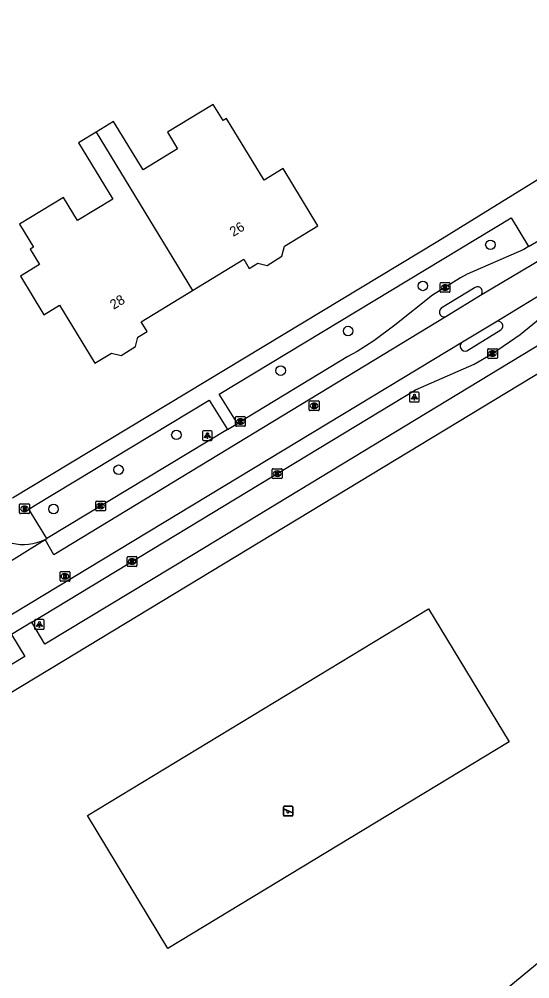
# Model space of a CAD drawing. Extents: x 161772 to 163123, y 383092 to 383917.
# Drawn here: x 162639.5 to 162692.1, y 383642.9 to 383741.7 of the extents above; entities that cross this region are included whole.
import ezdxf

# ---------------------------------------------------------------- set-up
doc = ezdxf.new("R2010")
doc.units = 0
for name, color, linetype in [('IMGEO_Boom', 7, 'Continuous'), ('IMGEO_Brandkraan', 7, 'Continuous'), ('IMGEO_Groenvoorziening', 7, 'Continuous'), ('IMGEO_Kolk', 7, 'Continuous'), ('IMGEO_Lichtpunt', 7, 'Continuous'), ('IMGEO_Pand', 7, 'Continuous'), ('IMGEO_Pand_nummerreeks', 7, 'Continuous'), ('IMGEO_Rijbaan_lokaal_gesloten', 7, 'Continuous'), ('IMGEO_Rijbaan_lokaal_open', 7, 'Continuous'), ('IMGEO_Rioolput', 7, 'Continuous'), ('IMGEO_Speelvoorziening', 7, 'Continuous'), ('IMGEO_Voetpad_open', 7, 'Continuous')]:
    doc.layers.add(name, color=color, linetype=linetype)

msp = doc.modelspace()

# ---------------------------------------------------------------- linework, layer by layer
at = {"layer": 'IMGEO_Boom'}
for centre in [(162688.041, 383718.47), (162681.086, 383714.232), (162673.388, 383709.591), (162666.439, 383705.514), (162655.695, 383698.898), (162649.745, 383695.312), (162643.043, 383691.268)]:
    msp.add_circle(centre, 0.489, dxfattribs=at)
at = {"layer": 'IMGEO_Brandkraan'}
for p, q in [((162639.548, 383690.867), (162639.548, 383691.719)), ((162639.623, 383691.793), (162640.475, 383691.793)), ((162640.036, 383691.573), (162640.061, 383691.573)), ((162640.549, 383691.719), (162640.549, 383690.867)), ((162640.475, 383690.793), (162639.623, 383690.793)), ((162640.059, 383691.013), (162640.034, 383691.013))]:
    msp.add_line(p, q, dxfattribs=at)
for points in [[(162639.548, 383690.867), (162639.548, 383691.719)], [(162639.623, 383691.793), (162640.475, 383691.793)], [(162639.896, 383691.493), (162639.896, 383691.093), (162640.109, 383691.093)], [(162640.127, 383691.493), (162639.896, 383691.493)], [(162640.075, 383691.412), (162640.021, 383691.412), (162640.021, 383691.336)], [(162640.549, 383691.719), (162640.549, 383690.867)], [(162640.475, 383690.793), (162639.623, 383690.793)], [(162640.021, 383691.336), (162640.074, 383691.336)], [(162640.083, 383691.26), (162640.021, 383691.26), (162640.021, 383691.179)], [(162640.021, 383691.179), (162640.083, 383691.179)]]:
    msp.add_lwpolyline(points, dxfattribs=at)
for centre, radius, start, end in [((162639.625, 383691.717), 0.0765, 91.55205, 178.44795), ((162639.625, 383691.717), 0.0765, 91.55205, 178.44795), ((162640.076, 383691.374), 0.0379, 267.82845, 90.93552), ((162640.131, 383691.348), 0.145, 59.4692, 91.53667), ((162640.156, 383691.395), 0.0922, 285.51372, 58.15012), ((162640.473, 383691.717), 0.0765, 1.55205, 88.44795), ((162640.473, 383691.717), 0.0765, 1.55205, 88.44795), ((162639.625, 383690.869), 0.0765, 181.55205, 268.44795), ((162639.625, 383690.869), 0.0765, 181.55205, 268.44795), ((162640.084, 383691.219), 0.0404, 269.87594, 90.50774), ((162640.115, 383691.344), 0.251, 268.66757, 293.53466), ((162640.161, 383691.203), 0.105, 301.31148, 78.98903), ((162640.473, 383690.869), 0.0765, 271.55205, 358.44795), ((162640.473, 383690.869), 0.0765, 271.55205, 358.44795)]:
    msp.add_arc(centre, radius, start, end, dxfattribs=at)
for centre, major_axis, ratio, start_param, end_param in [((162640.035, 383691.293), (-0.387, 0.002), 0.722429, 4.712389, 7.853982), ((162640.06, 383691.293), (-0.39, 0.002), 0.717154, 1.570796, 4.712389)]:
    msp.add_ellipse(centre, major_axis=major_axis, ratio=ratio, start_param=start_param, end_param=end_param, dxfattribs=at)
at = {"layer": 'IMGEO_Groenvoorziening'}
msp.add_lwpolyline([(162689.963, 383667.289), (162654.812, 383646.01), (162646.526, 383659.697), (162681.677, 383680.976), (162689.963, 383667.289)], dxfattribs=at)
at = {"layer": 'IMGEO_Kolk'}
for p, q in [((162682.876, 383713.649), (162682.876, 383714.501)), ((162682.951, 383714.575), (162683.803, 383714.575)), ((162683.364, 383714.355), (162683.389, 383714.355)), ((162683.877, 383714.501), (162683.877, 383713.649)), ((162683.803, 383713.575), (162682.951, 383713.575)), ((162683.387, 383713.795), (162683.362, 383713.795)), ((162687.761, 383706.846), (162687.761, 383707.698)), ((162687.836, 383707.772), (162688.688, 383707.772)), ((162688.249, 383707.552), (162688.274, 383707.552)), ((162688.762, 383707.698), (162688.762, 383706.846)), ((162688.688, 383706.772), (162687.836, 383706.772)), ((162688.272, 383706.992), (162688.247, 383706.992)), ((162661.796, 383699.86), (162661.796, 383700.712)), ((162661.871, 383700.786), (162662.723, 383700.786)), ((162662.284, 383700.566), (162662.309, 383700.566)), ((162662.797, 383700.712), (162662.797, 383699.86)), ((162662.723, 383699.786), (162661.871, 383699.786)), ((162662.307, 383700.006), (162662.282, 383700.006)), ((162665.653, 383695.409), (162666.505, 383695.409)), ((162665.578, 383694.483), (162665.578, 383695.335)), ((162666.505, 383694.409), (162665.653, 383694.409)), ((162666.089, 383694.629), (162666.064, 383694.629)), ((162666.066, 383695.189), (162666.091, 383695.189)), ((162666.579, 383695.335), (162666.579, 383694.483)), ((162647.382, 383691.153), (162647.382, 383692.005)), ((162647.457, 383692.079), (162648.309, 383692.079)), ((162647.87, 383691.859), (162647.895, 383691.859)), ((162648.383, 383692.005), (162648.383, 383691.153)), ((162648.309, 383691.079), (162647.457, 383691.079)), ((162647.893, 383691.299), (162647.868, 383691.299)), ((162650.633, 383685.44), (162650.633, 383686.292)), ((162650.708, 383686.366), (162651.56, 383686.366)), ((162651.144, 383685.586), (162651.119, 383685.586)), ((162651.121, 383686.146), (162651.146, 383686.146)), ((162651.634, 383686.292), (162651.634, 383685.44)), ((162651.56, 383685.366), (162650.708, 383685.366))]:
    msp.add_line(p, q, dxfattribs=at)
for points in [[(162682.876, 383713.649), (162682.876, 383714.501)], [(162682.951, 383714.575), (162683.803, 383714.575)], [(162683.197, 383714.275), (162683.32, 383714.275), (162683.32, 383714.124), (162683.45, 383714.275), (162683.614, 383714.275), (162683.468, 383714.124), (162683.621, 383713.875), (162683.469, 383713.875), (162683.384, 383714.039), (162683.32, 383713.972), (162683.32, 383713.875), (162683.197, 383713.875), (162683.197, 383714.275)], [(162683.877, 383714.501), (162683.877, 383713.649)], [(162683.803, 383713.575), (162682.951, 383713.575)], [(162687.761, 383706.846), (162687.761, 383707.698)], [(162687.836, 383707.772), (162688.688, 383707.772)], [(162688.082, 383707.472), (162688.205, 383707.472), (162688.205, 383707.321), (162688.335, 383707.472), (162688.499, 383707.472), (162688.353, 383707.321), (162688.506, 383707.072), (162688.354, 383707.072), (162688.269, 383707.236), (162688.205, 383707.169), (162688.205, 383707.072), (162688.082, 383707.072), (162688.082, 383707.472)], [(162688.762, 383707.698), (162688.762, 383706.846)], [(162688.688, 383706.772), (162687.836, 383706.772)], [(162661.796, 383699.86), (162661.796, 383700.712)], [(162661.871, 383700.786), (162662.723, 383700.786)], [(162662.117, 383700.486), (162662.24, 383700.486), (162662.24, 383700.335), (162662.37, 383700.486), (162662.534, 383700.486), (162662.388, 383700.335), (162662.541, 383700.086), (162662.389, 383700.086), (162662.304, 383700.25), (162662.24, 383700.183), (162662.24, 383700.086), (162662.117, 383700.086), (162662.117, 383700.486)], [(162662.797, 383700.712), (162662.797, 383699.86)], [(162662.723, 383699.786), (162661.871, 383699.786)], [(162665.653, 383695.409), (162666.505, 383695.409)], [(162665.578, 383694.483), (162665.578, 383695.335)], [(162666.505, 383694.409), (162665.653, 383694.409)], [(162665.899, 383695.109), (162666.022, 383695.109), (162666.022, 383694.958), (162666.152, 383695.109), (162666.316, 383695.109), (162666.17, 383694.958), (162666.323, 383694.709), (162666.171, 383694.709), (162666.086, 383694.873), (162666.022, 383694.806), (162666.022, 383694.709), (162665.899, 383694.709), (162665.899, 383695.109)], [(162666.579, 383695.335), (162666.579, 383694.483)], [(162647.382, 383691.153), (162647.382, 383692.005)], [(162647.457, 383692.079), (162648.309, 383692.079)], [(162647.703, 383691.779), (162647.826, 383691.779), (162647.826, 383691.628), (162647.956, 383691.779), (162648.12, 383691.779), (162647.974, 383691.628), (162648.127, 383691.379), (162647.975, 383691.379), (162647.89, 383691.543), (162647.826, 383691.476), (162647.826, 383691.379), (162647.703, 383691.379), (162647.703, 383691.779)], [(162648.383, 383692.005), (162648.383, 383691.153)], [(162648.309, 383691.079), (162647.457, 383691.079)], [(162650.633, 383685.44), (162650.633, 383686.292)], [(162650.708, 383686.366), (162651.56, 383686.366)], [(162650.954, 383686.066), (162651.077, 383686.066), (162651.077, 383685.915), (162651.207, 383686.066), (162651.371, 383686.066), (162651.225, 383685.915), (162651.378, 383685.666), (162651.226, 383685.666), (162651.141, 383685.83), (162651.077, 383685.763), (162651.077, 383685.666), (162650.954, 383685.666), (162650.954, 383686.066)], [(162651.634, 383686.292), (162651.634, 383685.44)], [(162651.56, 383685.366), (162650.708, 383685.366)]]:
    msp.add_lwpolyline(points, dxfattribs=at)
for centre, start, end in [((162682.953, 383714.499), 91.55205, 178.44795), ((162682.953, 383714.499), 91.55205, 178.44795), ((162683.801, 383714.499), 1.55205, 88.44795), ((162683.801, 383714.499), 1.55205, 88.44795), ((162682.953, 383713.651), 181.55205, 268.44795), ((162682.953, 383713.651), 181.55205, 268.44795), ((162683.801, 383713.651), 271.55205, 358.44795), ((162683.801, 383713.651), 271.55205, 358.44795), ((162687.838, 383707.696), 91.55205, 178.44795), ((162687.838, 383707.696), 91.55205, 178.44795), ((162688.686, 383707.696), 1.55205, 88.44795), ((162688.686, 383707.696), 1.55205, 88.44795), ((162687.838, 383706.848), 181.55205, 268.44795), ((162687.838, 383706.848), 181.55205, 268.44795), ((162688.686, 383706.848), 271.55205, 358.44795), ((162688.686, 383706.848), 271.55205, 358.44795), ((162661.873, 383700.71), 91.55205, 178.44795), ((162661.873, 383700.71), 91.55205, 178.44795), ((162662.721, 383700.71), 1.55205, 88.44795), ((162662.721, 383700.71), 1.55205, 88.44795), ((162661.873, 383699.862), 181.55205, 268.44795), ((162661.873, 383699.862), 181.55205, 268.44795), ((162662.721, 383699.862), 271.55205, 358.44795), ((162662.721, 383699.862), 271.55205, 358.44795), ((162665.655, 383695.333), 91.55205, 178.44795), ((162665.655, 383695.333), 91.55205, 178.44795), ((162666.503, 383695.333), 1.55205, 88.44795), ((162666.503, 383695.333), 1.55205, 88.44795), ((162665.655, 383694.485), 181.55205, 268.44795), ((162665.655, 383694.485), 181.55205, 268.44795), ((162666.503, 383694.485), 271.55205, 358.44795), ((162666.503, 383694.485), 271.55205, 358.44795), ((162647.459, 383692.003), 91.55205, 178.44795), ((162647.459, 383692.003), 91.55205, 178.44795), ((162648.307, 383692.003), 1.55205, 88.44795), ((162648.307, 383692.003), 1.55205, 88.44795), ((162647.459, 383691.155), 181.55205, 268.44795), ((162647.459, 383691.155), 181.55205, 268.44795), ((162648.307, 383691.155), 271.55205, 358.44795), ((162648.307, 383691.155), 271.55205, 358.44795), ((162650.71, 383686.29), 91.55205, 178.44795), ((162650.71, 383686.29), 91.55205, 178.44795), ((162651.558, 383686.29), 1.55205, 88.44795), ((162651.558, 383686.29), 1.55205, 88.44795), ((162650.71, 383685.442), 181.55205, 268.44795), ((162650.71, 383685.442), 181.55205, 268.44795), ((162651.558, 383685.442), 271.55205, 358.44795), ((162651.558, 383685.442), 271.55205, 358.44795)]:
    msp.add_arc(centre, 0.0765, start, end, dxfattribs=at)
for centre, major_axis, ratio, start_param, end_param in [((162683.363, 383714.075), (-0.387, 0.002), 0.722429, 4.712389, 7.853982), ((162683.388, 383714.075), (-0.39, 0.002), 0.717154, 1.570796, 4.712389), ((162688.248, 383707.272), (-0.387, 0.002), 0.722429, 4.712389, 7.853982), ((162688.273, 383707.272), (-0.39, 0.002), 0.717154, 1.570796, 4.712389), ((162662.283, 383700.286), (-0.387, 0.002), 0.722429, 4.712389, 7.853982), ((162662.308, 383700.286), (-0.39, 0.002), 0.717154, 1.570796, 4.712389), ((162666.065, 383694.909), (-0.387, 0.002), 0.722429, 4.712389, 7.853982), ((162666.09, 383694.909), (-0.39, 0.002), 0.717154, 1.570796, 4.712389), ((162647.869, 383691.579), (-0.387, 0.002), 0.722429, 4.712389, 7.853982), ((162647.894, 383691.579), (-0.39, 0.002), 0.717154, 1.570796, 4.712389), ((162651.12, 383685.866), (-0.387, 0.002), 0.722429, 4.712389, 7.853982), ((162651.145, 383685.866), (-0.39, 0.002), 0.717154, 1.570796, 4.712389)]:
    msp.add_ellipse(centre, major_axis=major_axis, ratio=ratio, start_param=start_param, end_param=end_param, dxfattribs=at)
at = {"layer": 'IMGEO_Lichtpunt'}
for p, q in [((162680.615, 383703.285), (162679.807, 383703.285)), ((162680.615, 383703.285), (162679.807, 383703.285)), ((162679.713, 383703.19), (162679.713, 383702.383)), ((162679.713, 383703.19), (162679.713, 383702.383)), ((162679.807, 383702.289), (162680.615, 383702.289)), ((162679.807, 383702.289), (162680.615, 383702.289)), ((162680.709, 383702.383), (162680.709, 383703.19)), ((162680.709, 383702.383), (162680.709, 383703.19)), ((162659.295, 383699.321), (162658.487, 383699.321)), ((162659.295, 383699.321), (162658.487, 383699.321)), ((162658.393, 383699.226), (162658.393, 383698.419)), ((162658.393, 383699.226), (162658.393, 383698.419)), ((162658.487, 383698.325), (162659.295, 383698.325)), ((162658.487, 383698.325), (162659.295, 383698.325)), ((162659.389, 383698.419), (162659.389, 383699.226)), ((162659.389, 383698.419), (162659.389, 383699.226)), ((162641.086, 383679.784), (162641.086, 383678.977)), ((162641.086, 383679.784), (162641.086, 383678.977)), ((162641.988, 383679.879), (162641.18, 383679.879)), ((162641.988, 383679.879), (162641.18, 383679.879)), ((162642.082, 383678.977), (162642.082, 383679.784)), ((162642.082, 383678.977), (162642.082, 383679.784)), ((162641.18, 383678.883), (162641.988, 383678.883)), ((162641.18, 383678.883), (162641.988, 383678.883))]:
    msp.add_line(p, q, dxfattribs=at)
for points in [[(162680.087, 383702.854), (162680.126, 383702.826), (162679.938, 383702.564), (162679.9, 383702.591), (162680.087, 383702.854)], [(162680.189, 383702.806), (162680.236, 383702.806), (162680.236, 383702.484), (162680.189, 383702.484), (162680.189, 383702.806)], [(162680.299, 383702.826), (162680.337, 383702.853), (162680.524, 383702.591), (162680.485, 383702.563), (162680.299, 383702.826)], [(162658.767, 383698.89), (162658.806, 383698.862), (162658.618, 383698.6), (162658.58, 383698.627), (162658.767, 383698.89)], [(162658.869, 383698.842), (162658.916, 383698.842), (162658.916, 383698.52), (162658.869, 383698.52), (162658.869, 383698.842)], [(162658.979, 383698.862), (162659.017, 383698.889), (162659.204, 383698.627), (162659.165, 383698.599), (162658.979, 383698.862)], [(162641.46, 383679.448), (162641.499, 383679.42), (162641.311, 383679.158), (162641.273, 383679.185), (162641.46, 383679.448)], [(162641.562, 383679.4), (162641.609, 383679.4), (162641.609, 383679.078), (162641.562, 383679.078), (162641.562, 383679.4)], [(162641.672, 383679.42), (162641.71, 383679.447), (162641.897, 383679.185), (162641.858, 383679.157), (162641.672, 383679.42)]]:
    msp.add_lwpolyline(points, dxfattribs=at)
for centre in [(162680.212, 383702.988), (162658.892, 383699.024), (162641.585, 383679.582)]:
    msp.add_circle(centre, 0.0994, dxfattribs=at)
for centre, start, end in [((162679.807, 383703.19), 90, 180), ((162679.807, 383703.19), 90, 180), ((162680.615, 383703.19), 0, 90), ((162680.615, 383703.19), 0, 90), ((162679.807, 383702.383), 180, 270), ((162679.807, 383702.383), 180, 270), ((162680.615, 383702.383), 270, 0), ((162680.615, 383702.383), 270, 360), ((162658.487, 383699.226), 90, 180), ((162658.487, 383699.226), 90, 180), ((162659.295, 383699.226), 0, 90), ((162659.295, 383699.226), 0, 90), ((162658.487, 383698.419), 180, 270), ((162658.487, 383698.419), 180, 270), ((162659.295, 383698.419), 270, 0), ((162659.295, 383698.419), 270, 360), ((162641.18, 383679.784), 90, 180), ((162641.18, 383679.784), 90, 180), ((162641.988, 383679.784), 0, 90), ((162641.988, 383679.784), 0, 90), ((162641.18, 383678.977), 180, 270), ((162641.18, 383678.977), 180, 270), ((162641.988, 383678.977), 270, 0), ((162641.988, 383678.977), 270, 360)]:
    msp.add_arc(centre, 0.0946, start, end, dxfattribs=at)
at = {"layer": 'IMGEO_Pand'}
for points in [[(162657.349, 383713.761), (162662.628, 383716.975), (162663.195, 383716.043), (162664.078, 383716.581), (162665.038, 383716.348), (162666.573, 383717.282), (162666.823, 383718.311), (162670.281, 383720.416), (162667.681, 383724.687), (162666.682, 383726.328), (162664.722, 383725.135), (162660.861, 383731.477), (162660.505, 383731.259), (162659.492, 383732.923), (162654.784, 383730.057), (162655.815, 383728.363), (162652.261, 383726.199), (162649.23, 383731.177), (162647.417, 383730.073)], [(162647.417, 383730.073), (162645.609, 383728.973), (162649.143, 383723.168), (162645.512, 383720.958), (162644.066, 383723.332), (162639.538, 383720.576), (162640.967, 383718.226), (162640.625, 383718.018), (162641.586, 383716.437), (162639.629, 383715.246), (162642.055, 383711.26), (162643.668, 383712.242), (162647.3, 383706.276), (162649.019, 383707.323), (162650.017, 383707.08), (162651.497, 383707.981), (162651.736, 383708.964), (162652.684, 383709.541), (162652.071, 383710.547), (162657.349, 383713.761)], [(162647.417, 383730.073), (162657.349, 383713.761)]]:
    msp.add_lwpolyline(points, dxfattribs=at)
at = {"layer": 'IMGEO_Rijbaan_lokaal_gesloten'}
for points in [[(162688.607, 383710.543), (162696.719, 383715.474), (162707.494, 383722.21), (162711.279, 383724.631), (162722.96, 383732.48), (162731.138, 383738.376), (162732.215, 383736.882)], [(162691.98, 383718.283), (162694.011, 383719.492)], [(162691.98, 383718.283), (162691.489, 383717.995), (162685.654, 383715.46), (162684.966, 383715.069), (162682.086, 383713.267), (162678.198, 383710.183), (162676.039, 383708.576), (162674.333, 383707.487), (162673.341, 383706.957), (162661.991, 383700.068)], [(162693.429, 383717.065), (162687.02, 383713.254)], [(162686.471, 383714.08), (162682.985, 383711.94)], [(162640.804, 383679.615), (162680.317, 383703.525), (162686.386, 383706.178), (162688.262, 383707.272), (162691.099, 383709.241), (162695.021, 383712.411), (162695.38, 383712.627)], [(162683.539, 383711.106), (162643.07, 383686.558), (162642.168, 383688.126)], [(162685.62, 383707.568), (162689.12, 383709.731)], [(162592.593, 383652.566), (162685.158, 383708.467)], [(162660.95, 383699.442), (162642.334, 383688.226)], [(162660.95, 383699.442), (162661.991, 383700.068)], [(162642.168, 383688.126), (162642.334, 383688.226)], [(162640.804, 383679.615), (162638.723, 383678.36)]]:
    msp.add_lwpolyline(points, dxfattribs=at)
for centre, radius, start, end in [((162686.72, 383713.65), 0.497, 307.12633, 120.09359), ((162683.286, 383711.539), 0.501, 126.82517, 300.36451), ((162688.84, 383710.122), 0.481, 305.56767, 118.99954), ((162685.433, 383708.04), 0.508, 122.75016, 291.64749)]:
    msp.add_arc(centre, radius, start, end, dxfattribs=at)
at = {"layer": 'IMGEO_Rijbaan_lokaal_open'}
for points in [[(162687.02, 383713.254), (162683.539, 383711.106)], [(162685.158, 383708.467), (162688.607, 383710.543)], [(162630.091, 383680.806), (162630.851, 383681.108), (162642.168, 383688.126)]]:
    msp.add_lwpolyline(points, dxfattribs=at)
msp.add_arc((162639.922, 383692.841), 5.222, 219.04532, 295.47192, dxfattribs=at)
at = {"layer": 'IMGEO_Rioolput'}
for p, q in [((162669.386, 383701.467), (162669.386, 383702.319)), ((162669.461, 383702.393), (162670.313, 383702.393)), ((162670.387, 383702.319), (162670.387, 383701.467)), ((162670.313, 383701.393), (162669.461, 383701.393)), ((162669.897, 383701.613), (162669.872, 383701.613)), ((162669.874, 383702.173), (162669.899, 383702.173)), ((162643.729, 383683.908), (162643.729, 383684.76)), ((162643.804, 383684.834), (162644.656, 383684.834)), ((162644.217, 383684.614), (162644.242, 383684.614)), ((162644.73, 383684.76), (162644.73, 383683.908)), ((162644.656, 383683.834), (162643.804, 383683.834)), ((162644.24, 383684.054), (162644.215, 383684.054))]:
    msp.add_line(p, q, dxfattribs=at)
for points in [[(162669.386, 383701.467), (162669.386, 383702.319)], [(162669.461, 383702.393), (162670.313, 383702.393)], [(162670.387, 383702.319), (162670.387, 383701.467)], [(162670.313, 383701.393), (162669.461, 383701.393)], [(162669.975, 383702.091), (162669.723, 383702.093), (162669.723, 383701.693)], [(162669.723, 383701.693), (162669.847, 383701.693), (162669.847, 383701.855), (162669.858, 383701.855)], [(162669.901, 383702.012), (162669.847, 383702.012), (162669.847, 383701.931)], [(162669.847, 383701.931), (162669.899, 383701.931)], [(162669.905, 383701.826), (162669.976, 383701.693), (162670.116, 383701.693), (162670.051, 383701.819)], [(162643.729, 383683.908), (162643.729, 383684.76)], [(162643.804, 383684.834), (162644.656, 383684.834)], [(162644.318, 383684.532), (162644.066, 383684.534), (162644.066, 383684.134)], [(162644.73, 383684.76), (162644.73, 383683.908)], [(162644.656, 383683.834), (162643.804, 383683.834)], [(162644.066, 383684.134), (162644.19, 383684.134), (162644.19, 383684.296), (162644.201, 383684.296)], [(162644.244, 383684.453), (162644.19, 383684.453), (162644.19, 383684.372)], [(162644.19, 383684.372), (162644.242, 383684.372)], [(162644.248, 383684.267), (162644.319, 383684.134), (162644.459, 383684.134), (162644.394, 383684.26)]]:
    msp.add_lwpolyline(points, dxfattribs=at)
for centre, radius, start, end in [((162669.463, 383702.317), 0.0765, 91.55205, 178.44795), ((162669.463, 383702.317), 0.0765, 91.55205, 178.44795), ((162670.311, 383702.317), 0.0765, 1.55205, 88.44795), ((162670.311, 383702.317), 0.0765, 1.55205, 88.44795), ((162669.463, 383701.469), 0.0765, 181.55205, 268.44795), ((162669.463, 383701.469), 0.0765, 181.55205, 268.44795), ((162669.857, 383701.802), 0.0533, 26.02933, 88.69889), ((162669.883, 383702.12), 0.19, 274.7715, 282.96867), ((162669.907, 383701.916), 0.0964, 77.00612, 93.18647), ((162669.921, 383701.973), 0.0378, 276.66336, 79.67722), ((162669.974, 383701.981), 0.109, 350.36119, 89.41601), ((162669.972, 383701.981), 0.112, 277.58423, 350.98172), ((162669.956, 383701.766), 0.108, 29.51342, 73.79051), ((162670.311, 383701.469), 0.0765, 271.55205, 358.44795), ((162670.311, 383701.469), 0.0765, 271.55205, 358.44795), ((162643.806, 383684.758), 0.0765, 91.55205, 178.44795), ((162643.806, 383684.758), 0.0765, 91.55205, 178.44795), ((162644.317, 383684.422), 0.109, 350.36119, 89.41601), ((162644.654, 383684.758), 0.0765, 1.55205, 88.44795), ((162644.654, 383684.758), 0.0765, 1.55205, 88.44795), ((162643.806, 383683.91), 0.0765, 181.55205, 268.44795), ((162643.806, 383683.91), 0.0765, 181.55205, 268.44795), ((162644.2, 383684.243), 0.0533, 26.02933, 88.69889), ((162644.226, 383684.561), 0.19, 274.7715, 282.96867), ((162644.25, 383684.357), 0.0964, 77.00612, 93.18647), ((162644.264, 383684.414), 0.0378, 276.66336, 79.67722), ((162644.315, 383684.422), 0.112, 277.58423, 350.98172), ((162644.299, 383684.207), 0.108, 29.51342, 73.79051), ((162644.654, 383683.91), 0.0765, 271.55205, 358.44795), ((162644.654, 383683.91), 0.0765, 271.55205, 358.44795)]:
    msp.add_arc(centre, radius, start, end, dxfattribs=at)
for centre, major_axis, ratio, start_param, end_param in [((162669.873, 383701.893), (-0.387, 0.002), 0.722429, 4.712389, 7.853982), ((162669.898, 383701.893), (-0.39, 0.002), 0.717154, 1.570796, 4.712389), ((162644.216, 383684.334), (-0.387, 0.002), 0.722429, 4.712389, 7.853982), ((162644.241, 383684.334), (-0.39, 0.002), 0.717154, 1.570796, 4.712389)]:
    msp.add_ellipse(centre, major_axis=major_axis, ratio=ratio, start_param=start_param, end_param=end_param, dxfattribs=at)
at = {"layer": 'IMGEO_Speelvoorziening'}
for p, q in [((162666.714, 383659.763), (162666.714, 383660.563)), ((162666.714, 383660.563), (162666.714, 383659.763)), ((162667.097, 383660.191), (162666.758, 383660.328)), ((162666.783, 383660.388), (162667.659, 383660.035)), ((162666.814, 383660.663), (162667.604, 383660.663)), ((162667.604, 383660.663), (162666.814, 383660.663)), ((162667.635, 383659.975), (162667.295, 383660.112)), ((162667.704, 383660.563), (162667.704, 383659.763)), ((162667.704, 383659.763), (162667.704, 383660.563)), ((162667.604, 383659.663), (162666.814, 383659.663)), ((162666.814, 383659.663), (162667.604, 383659.663))]:
    msp.add_line(p, q, dxfattribs=at)
for centre, radius, start, end in [((162666.814, 383660.563), 0.1, 90, 180), ((162666.814, 383660.563), 0.1, 90, 180), ((162666.771, 383660.358), 0.0327, 68.07798, 248.07798), ((162667.176, 383660.101), 0.12, 130.99278, 5.16318), ((162667.604, 383660.563), 0.1, 0, 90), ((162667.604, 383660.563), 0.1, 360, 90), ((162667.647, 383660.005), 0.0327, 248.07798, 68.07798), ((162666.814, 383659.763), 0.1, 180, 270), ((162666.814, 383659.763), 0.1, 180, 270), ((162667.604, 383659.763), 0.1, 270, 0), ((162667.604, 383659.763), 0.1, 270, 0)]:
    msp.add_arc(centre, radius, start, end, dxfattribs=at)
at = {"layer": 'IMGEO_Voetpad_open'}
for points in [[(162726.651, 383747.451), (162710.617, 383736.394), (162703.454, 383731.664), (162682.627, 383718.822), (162638.817, 383692.373)], [(162661.991, 383700.068), (162660.103, 383703.106), (162690.176, 383721.256), (162691.98, 383718.283)], [(162695.38, 383712.627), (162696.721, 383710.367), (162657.457, 383686.595), (162642.151, 383677.37), (162640.804, 383679.615)], [(162606.281, 383652.826), (162606.825, 383653.172), (162620.289, 383661.302), (162642.783, 383674.883), (162696.058, 383707.113)], [(162642.334, 383688.226), (162640.487, 383691.266), (162641.14, 383691.662), (162659.077, 383702.487), (162660.95, 383699.442)], [(162638.723, 383678.36), (162640.089, 383676.091), (162597.397, 383650.291), (162594.869, 383648.777), (162591.756, 383647.099)], [(162710.846, 383658.743), (162699.148, 383649.621), (162689.341, 383641.552)]]:
    msp.add_lwpolyline(points, dxfattribs=at)

# ---------------------------------------------------------------- texts
at = {"layer": 'IMGEO_Pand_nummerreeks'}
for s, p in [('26', (162661.559, 383719.276)), ('28', (162649.231, 383711.769))]:
    msp.add_text(s, height=1, rotation=31.33506, dxfattribs=at).set_placement(p)

doc.saveas('drawing.dxf')
